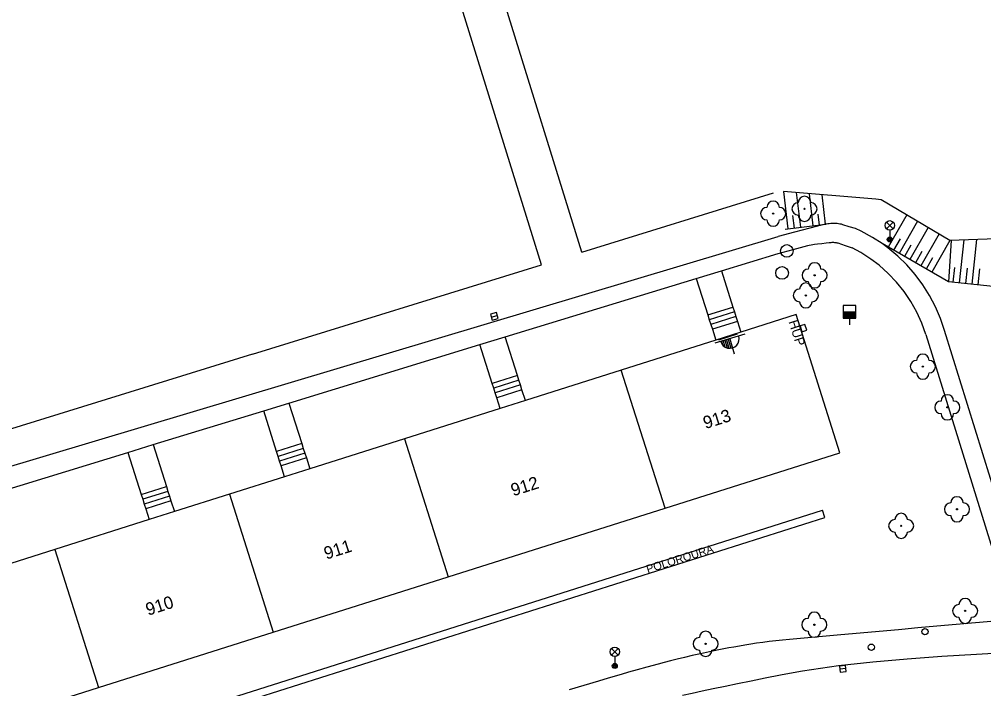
# Model space of a CAD drawing. Extents: x -539244 to -537359, y -1183785 to -1181851.
# Drawn here: x -537552.7 to -537476, y -1182034.8 to -1181981.5 of the extents above; entities that cross this region are included whole.
import ezdxf

# ---------------------------------------------------------------- set-up
doc = ezdxf.new("R2010")
doc.units = 0
for name, color, linetype in [('Vrstva 10', 7, 'Continuous'), ('Vrstva 11', 7, 'Continuous'), ('Vrstva 14', 7, 'Continuous'), ('Vrstva 15', 7, 'Continuous'), ('Vrstva 22', 7, 'Continuous'), ('Vrstva 24', 7, 'Continuous'), ('Vrstva 27', 7, 'Continuous'), ('Vrstva 28', 7, 'Continuous'), ('Vrstva 33', 7, 'Continuous'), ('Vrstva 37', 7, 'Continuous'), ('Vrstva 40', 7, 'Continuous'), ('Vrstva 41', 7, 'Continuous'), ('Vrstva 47', 7, 'Continuous'), ('Vrstva 5', 7, 'Continuous'), ('Vrstva 6', 7, 'Continuous')]:
    doc.layers.add(name, color=color, linetype=linetype)

msp = doc.modelspace()

# ---------------------------------------------------------------- linework, layer by layer
at = {"layer": 'Vrstva 10'}
for p, q in [((-537507.948, -1182000.008), (-537519.84, -1181961.58)), ((-537507.948, -1182000.008), (-537492.689, -1181995.287)), ((-537534.153, -1182008.118), (-537511.162, -1182001.003)), ((-537577.759, -1182049.415), (-537488.599, -1182021.115)), ((-537488.599, -1182021.115), (-537488.78, -1182020.544))]:
    msp.add_line(p, q, dxfattribs=at)
for points in [[(-537511.162, -1182001.003), (-537517.374, -1181980.928), (-537517.896, -1181979.241), (-537524.59, -1181957.61)], [(-537577.759, -1182049.415), (-537577.94, -1182048.844), (-537488.78, -1182020.544)], [(-537468.29, -1182031.669), (-537471.042, -1182031.759), (-537473.794, -1182031.875), (-537476.546, -1182032.019)], [(-537479.295, -1182032.194), (-537482.043, -1182032.401), (-537484.788, -1182032.644), (-537487.529, -1182032.925)], [(-537476.546, -1182032.019), (-537479.295, -1182032.194)], [(-537487.529, -1182032.925), (-537490.385, -1182033.346), (-537490.83, -1182033.43), (-537492.126, -1182033.684), (-537493.341, -1182033.924), (-537494.479, -1182034.152), (-537495.545, -1182034.368), (-537496.543, -1182034.573), (-537497.479, -1182034.768), (-537498.355, -1182034.954), (-537499.175, -1182035.131), (-537499.944, -1182035.3)]]:
    msp.add_lwpolyline(points, dxfattribs=at)
at = {"layer": 'Vrstva 11'}
for p, q in [((-537571.688, -1182022.503), (-537492.332, -1181998.773)), ((-537484.05, -1181999.33), (-537484.8, -1181998.845)), ((-537496.826, -1182001.486), (-537495.915, -1182004.373)), ((-537498.837, -1182002.101), (-537497.919, -1182005.006)), ((-537497.919, -1182005.006), (-537495.915, -1182004.373)), ((-537495.795, -1182004.751), (-537497.799, -1182005.387)), ((-537495.675, -1182005.133), (-537497.678, -1182005.768)), ((-537495.555, -1182005.514), (-537497.558, -1182006.149)), ((-537471.99, -1182029.15), (-537479.08, -1182006.25)), ((-537513.071, -1182009.814), (-537514.041, -1182006.754)), ((-537480.56, -1182006.56), (-537473.56, -1182029.23)), ((-537515.074, -1182010.449), (-537516.051, -1182007.369)), ((-537534.153, -1182008.118), (-537556.726, -1182015.104)), ((-537513.071, -1182009.814), (-537515.074, -1182010.449)), ((-537512.95, -1182010.195), (-537514.953, -1182010.83)), ((-537512.829, -1182010.576), (-537514.832, -1182011.211)), ((-537512.708, -1182010.957), (-537514.711, -1182011.592)), ((-537532.231, -1182015.88), (-537533.261, -1182012.636)), ((-537531.251, -1182012.021), (-537530.228, -1182015.245)), ((-537542.051, -1182015.326), (-537540.997, -1182018.665)), ((-537530.228, -1182015.245), (-537532.231, -1182015.88)), ((-537530.107, -1182015.626), (-537532.11, -1182016.261)), ((-537544.061, -1182015.941), (-537543.001, -1182019.298)), ((-537529.986, -1182016.007), (-537531.989, -1182016.642)), ((-537529.865, -1182016.388), (-537531.868, -1182017.023)), ((-537543.001, -1182019.298), (-537540.997, -1182018.665)), ((-537540.879, -1182019.044), (-537542.882, -1182019.679)), ((-537540.758, -1182019.425), (-537542.761, -1182020.06)), ((-537540.637, -1182019.806), (-537542.64, -1182020.441))]:
    msp.add_line(p, q, dxfattribs=at)
for points in [[(-537486.163, -1181998.136), (-537486.662, -1181997.98), (-537487.162, -1181997.825), (-537487.283, -1181997.791), (-537487.399, -1181997.766), (-537487.508, -1181997.748), (-537487.612, -1181997.736), (-537487.709, -1181997.729), (-537487.801, -1181997.725), (-537487.888, -1181997.724), (-537487.969, -1181997.725), (-537488.122, -1181997.733), (-537488.256, -1181997.745), (-537488.374, -1181997.759), (-537488.476, -1181997.774), (-537488.527, -1181997.782), (-537488.788, -1181997.833), (-537488.985, -1181997.878), (-537489.179, -1181997.928), (-537491.014, -1181998.42), (-537492.332, -1181998.773)], [(-537484.8, -1181998.845), (-537485.711, -1181998.349), (-537486.163, -1181998.136)], [(-537492.308, -1182000.103), (-537491.131, -1181999.792), (-537489.954, -1181999.481), (-537489.865, -1181999.459), (-537489.698, -1181999.422), (-537489.551, -1181999.395), (-537489.421, -1181999.375), (-537489.193, -1181999.345), (-537488.849, -1181999.308), (-537488.506, -1181999.274), (-537488.272, -1181999.246), (-537488.094, -1181999.228), (-537488.028, -1181999.224), (-537487.912, -1181999.221), (-537487.826, -1181999.225), (-537487.762, -1181999.231), (-537487.715, -1181999.238), (-537487.644, -1181999.253), (-537487.575, -1181999.274), (-537486.998, -1181999.472), (-537486.42, -1181999.67)], [(-537479.08, -1182006.25), (-537479.403, -1182005.289), (-537479.801, -1182004.357), (-537480.271, -1182003.459), (-537480.81, -1182002.601), (-537481.415, -1182001.788), (-537482.083, -1182001.025), (-537482.808, -1182000.317), (-537483.587, -1181999.669), (-537484.05, -1181999.33)], [(-537570.994, -1182024.183), (-537561.244, -1182021.199), (-537559.233, -1182020.584), (-537544.061, -1182015.941), (-537542.051, -1182015.326), (-537533.261, -1182012.636), (-537531.251, -1182012.021), (-537516.051, -1182007.369), (-537514.041, -1182006.754), (-537498.837, -1182002.101), (-537496.826, -1182001.486), (-537492.308, -1182000.103)], [(-537484.937, -1182000.557), (-537485.751, -1182000.033), (-537486.42, -1181999.67)], [(-537480.56, -1182006.56), (-537480.886, -1182005.654), (-537481.285, -1182004.779), (-537481.756, -1182003.939), (-537482.295, -1182003.142), (-537482.899, -1182002.392), (-537483.562, -1182001.695), (-537484.281, -1182001.055), (-537484.937, -1182000.557)], [(-537495.915, -1182004.373), (-537495.795, -1182004.751), (-537495.675, -1182005.133), (-537495.555, -1182005.514), (-537495.285, -1182006.37)], [(-537497.919, -1182005.006), (-537497.799, -1182005.387), (-537497.678, -1182005.768), (-537497.558, -1182006.149), (-537497.287, -1182007.005)], [(-537512.437, -1182011.815), (-537512.708, -1182010.957), (-537512.829, -1182010.576), (-537512.95, -1182010.195), (-537513.071, -1182009.814)], [(-537514.439, -1182012.451), (-537514.711, -1182011.592), (-537514.832, -1182011.211), (-537514.953, -1182010.83), (-537515.074, -1182010.449)], [(-537530.228, -1182015.245), (-537530.107, -1182015.626), (-537529.986, -1182016.007), (-537529.865, -1182016.388), (-537529.593, -1182017.246)], [(-537531.596, -1182017.881), (-537531.868, -1182017.023), (-537531.989, -1182016.642), (-537532.11, -1182016.261), (-537532.231, -1182015.88)], [(-537540.997, -1182018.665), (-537540.879, -1182019.044), (-537540.758, -1182019.425), (-537540.637, -1182019.806), (-537540.367, -1182020.661)], [(-537543.001, -1182019.298), (-537542.882, -1182019.679), (-537542.761, -1182020.06), (-537542.64, -1182020.441), (-537542.37, -1182021.296)], [(-537473.56, -1182029.23), (-537475.09, -1182029.367), (-537476.62, -1182029.504), (-537478.151, -1182029.641), (-537479.681, -1182029.779), (-537481.211, -1182029.916), (-537482.485, -1182030.03), (-537482.741, -1182030.053)], [(-537482.741, -1182030.053), (-537487.332, -1182030.464), (-537491.41, -1182030.83)], [(-537491.41, -1182030.83), (-537491.97, -1182030.884), (-537492.511, -1182030.942), (-537493.035, -1182031.005), (-537493.541, -1182031.071), (-537494.031, -1182031.14), (-537494.505, -1182031.211), (-537494.964, -1182031.285), (-537495.408, -1182031.359), (-537495.838, -1182031.435), (-537496.253, -1182031.511), (-537496.656, -1182031.588), (-537497.045, -1182031.664), (-537497.422, -1182031.741), (-537497.786, -1182031.817), (-537498.492, -1182031.971), (-537499.152, -1182032.121), (-537499.771, -1182032.267), (-537500.349, -1182032.409), (-537500.891, -1182032.545)], [(-537500.891, -1182032.545), (-537501.399, -1182032.675), (-537501.874, -1182032.8), (-537502.764, -1182033.039), (-537503.541, -1182033.254), (-537504.22, -1182033.446), (-537504.814, -1182033.617), (-537505.851, -1182033.92), (-537506.627, -1182034.15), (-537507.79, -1182034.499), (-537508.95, -1182034.85)]]:
    msp.add_lwpolyline(points, dxfattribs=at)
at = {"layer": 'Vrstva 14'}
for p, q in [((-537478.65, -1181999.07), (-537484.115, -1181995.838)), ((-537491.77, -1181998.17), (-537488.527, -1181997.782)), ((-537469.48, -1181998.78), (-537478.65, -1181999.07)), ((-537478.76, -1182002.37), (-537484.05, -1181999.33)), ((-537468.46, -1182003.45), (-537478.76, -1182002.37))]:
    msp.add_line(p, q, dxfattribs=at)
msp.add_lwpolyline([(-537484.115, -1181995.838), (-537484.556, -1181995.801), (-537491.9, -1181995.18)], dxfattribs=at)
at = {"layer": 'Vrstva 15'}
for p, q in [((-537491.9, -1181995.18), (-537491.545, -1181998.143)), ((-537490.883, -1181995.266), (-537490.553, -1181998.024)), ((-537489.865, -1181995.352), (-537489.56, -1181997.906)), ((-537488.848, -1181995.438), (-537488.567, -1181997.787)), ((-537491.169, -1181997.082), (-537491.049, -1181998.084)), ((-537489.166, -1181996.988), (-537489.063, -1181997.846)), ((-537482.093, -1181997.034), (-537483.571, -1181999.605)), ((-537481.232, -1181997.543), (-537482.704, -1182000.104)), ((-537480.372, -1181998.052), (-537481.837, -1182000.602)), ((-537479.511, -1181998.561), (-537480.97, -1182001.1)), ((-537482.621, -1181998.956), (-537483.138, -1181999.854)), ((-537481.757, -1181999.458), (-537482.27, -1182000.353)), ((-537478.65, -1181999.07), (-537480.103, -1182001.598)), ((-537478.559, -1181999.067), (-537478.76, -1182002.37)), ((-537477.551, -1181999.035), (-537477.91, -1182002.459)), ((-537476.542, -1181999.003), (-537476.915, -1182002.563)), ((-537480.892, -1181999.96), (-537481.403, -1182000.851)), ((-537480.027, -1182000.462), (-537480.536, -1182001.349)), ((-537478.284, -1182001.232), (-537478.407, -1182002.407)), ((-537477.284, -1182001.289), (-537477.412, -1182002.511)), ((-537476.285, -1182001.346), (-537476.418, -1182002.616))]:
    msp.add_line(p, q, dxfattribs=at)
at = {"layer": 'Vrstva 22'}
for centre in [(-537490.22, -1181996.56), (-537492.72, -1181996.94), (-537489.42, -1182001.85), (-537490.12, -1182003.45), (-537480.81, -1182009.12), (-537478.86, -1182012.36), (-537478.09, -1182020.47), (-537482.53, -1182021.79), (-537477.44, -1182028.56), (-537489.44, -1182029.66), (-537498.09, -1182031.18)]:
    msp.add_circle(centre, 0.05, dxfattribs=at)
for centre, start, end in [((-537490.22, -1181996.06), 0, 180), ((-537493.22, -1181996.94), 90, 270), ((-537492.72, -1181996.44), 0, 180), ((-537492.22, -1181996.94), 270, 90), ((-537490.72, -1181996.56), 90, 270), ((-537489.72, -1181996.56), 270, 90), ((-537490.22, -1181997.06), 180, 0), ((-537492.72, -1181997.44), 180, 0), ((-537489.42, -1182001.35), 0, 180), ((-537489.92, -1182001.85), 90, 270), ((-537488.92, -1182001.85), 270, 90), ((-537490.12, -1182002.95), 0, 180), ((-537489.42, -1182002.35), 180, 0), ((-537490.62, -1182003.45), 90, 270), ((-537489.62, -1182003.45), 270, 90), ((-537490.12, -1182003.95), 180, 0), ((-537481.31, -1182009.12), 90, 270), ((-537480.81, -1182008.62), 0, 180), ((-537480.31, -1182009.12), 270, 90), ((-537480.81, -1182009.62), 180, 0), ((-537479.36, -1182012.36), 90, 270), ((-537478.86, -1182011.86), 0, 180), ((-537478.36, -1182012.36), 270, 90), ((-537478.86, -1182012.86), 180, 0), ((-537478.09, -1182019.97), 0, 180), ((-537478.59, -1182020.47), 90, 270), ((-537477.59, -1182020.47), 270, 90), ((-537482.53, -1182021.29), 0, 180), ((-537478.09, -1182020.97), 180, 0), ((-537483.03, -1182021.79), 90, 270), ((-537482.03, -1182021.79), 270, 90), ((-537482.53, -1182022.29), 180, 0), ((-537477.44, -1182028.06), 0, 180), ((-537489.44, -1182029.16), 0, 180), ((-537477.94, -1182028.56), 90, 270), ((-537476.94, -1182028.56), 270, 90), ((-537489.94, -1182029.66), 90, 270), ((-537488.94, -1182029.66), 270, 90), ((-537477.44, -1182029.06), 180, 0), ((-537498.09, -1182030.68), 0, 180), ((-537489.44, -1182030.16), 180, 0), ((-537498.59, -1182031.18), 90, 270), ((-537497.59, -1182031.18), 270, 90), ((-537498.09, -1182031.68), 180, 0)]:
    msp.add_arc(centre, 0.5, start, end, dxfattribs=at)
at = {"layer": 'Vrstva 24'}
for p, q in [((-537490.198, -1182005.755), (-537490.578, -1182005.878)), ((-537490.05, -1182006.22), (-537490.198, -1182005.755)), ((-537490.578, -1182005.878), (-537490.431, -1182006.342)), ((-537490.431, -1182006.342), (-537490.05, -1182006.22))]:
    msp.add_line(p, q, dxfattribs=at)
at = {"layer": 'Vrstva 27'}
for p, q in [((-537515.149, -1182005.179), (-537514.669, -1182005.035)), ((-537486.927, -1182033.144), (-537487.425, -1182033.198))]:
    msp.add_line(p, q, dxfattribs=at)
for points in [[(-537515.077, -1182005.418), (-537514.598, -1182005.275), (-537514.741, -1182004.796), (-537515.22, -1182004.939)], [(-537486.954, -1182032.896), (-537487.451, -1182032.949), (-537487.398, -1182033.446), (-537486.901, -1182033.393)]]:
    msp.add_lwpolyline(points, close=True, dxfattribs=at)
for centre in [(-537491.63, -1181999.91), (-537492.01, -1182001.66)]:
    msp.add_circle(centre, 0.5, dxfattribs=at)
at = {"layer": 'Vrstva 28'}
for p, q in [((-537487.15, -1182004.76), (-537486.15, -1182004.76)), ((-537487.15, -1182004.81), (-537486.15, -1182004.81)), ((-537487.15, -1182004.86), (-537486.15, -1182004.86)), ((-537487.15, -1182004.91), (-537486.15, -1182004.91)), ((-537487.15, -1182004.96), (-537486.15, -1182004.96)), ((-537487.15, -1182005.01), (-537486.15, -1182005.01)), ((-537487.15, -1182005.06), (-537486.15, -1182005.06)), ((-537487.15, -1182005.11), (-537486.15, -1182005.11)), ((-537487.15, -1182005.16), (-537486.15, -1182005.16)), ((-537487.15, -1182005.21), (-537486.15, -1182005.21)), ((-537486.65, -1182005.26), (-537486.65, -1182005.79))]:
    msp.add_line(p, q, dxfattribs=at)
msp.add_lwpolyline([(-537487.15, -1182005.26), (-537486.15, -1182005.26), (-537486.15, -1182004.26), (-537487.15, -1182004.26)], close=True, dxfattribs=at)
for centre in [(-537480.64, -1182030.21), (-537484.9, -1182031.45)]:
    msp.add_circle(centre, 0.25, dxfattribs=at)
at = {"layer": 'Vrstva 33'}
for p, q in [((-537483.705, -1181998.14), (-537483.175, -1181997.61)), ((-537483.705, -1181997.61), (-537483.175, -1181998.14)), ((-537483.44, -1181998.25), (-537483.44, -1181999)), ((-537505.585, -1182032.08), (-537505.055, -1182031.55)), ((-537505.585, -1182031.55), (-537505.055, -1182032.08)), ((-537505.32, -1182032.19), (-537505.32, -1182032.94))]:
    msp.add_line(p, q, dxfattribs=at)
for centre, radius in [((-537483.44, -1181997.875), 0.375), ((-537483.44, -1181999), 0.2), ((-537483.44, -1181999), 0.145), ((-537483.44, -1181999), 0.0876), ((-537505.32, -1182031.815), 0.375), ((-537505.32, -1182032.94), 0.2), ((-537505.32, -1182032.94), 0.145), ((-537505.32, -1182032.94), 0.0876)]:
    msp.add_circle(centre, radius, dxfattribs=at)
at = {"layer": 'Vrstva 37'}
for p, q in [((-537494.973, -1182006.541), (-537497.367, -1182007.261)), ((-537496.84, -1182007.102), (-537496.76, -1182007.369)), ((-537496.706, -1182007.062), (-537496.56, -1182007.548)), ((-537496.572, -1182007.022), (-537496.391, -1182007.625)), ((-537496.438, -1182006.982), (-537496.236, -1182007.656)), ((-537496.304, -1182006.941), (-537496.09, -1182007.655)), ((-537496.17, -1182006.901), (-537495.808, -1182008.106))]:
    msp.add_line(p, q, dxfattribs=at)
msp.add_arc((-537496.168, -1182006.909), 0.75, 196.10282, 17.34887, dxfattribs=at)
at = {"layer": 'Vrstva 5'}
for p, q in [((-537487.4, -1182015.97), (-537490.9, -1182004.98)), ((-537501.319, -1182020.375), (-537504.816, -1182009.395)), ((-537522.064, -1182014.86), (-537518.584, -1182025.84)), ((-537535.982, -1182019.272), (-537532.502, -1182030.252)), ((-537549.872, -1182023.675), (-537546.392, -1182034.655))]:
    msp.add_line(p, q, dxfattribs=at)
for points in [[(-537490.9, -1182004.98), (-537495.285, -1182006.37), (-537497.287, -1182007.005), (-537504.816, -1182009.395), (-537512.437, -1182011.815), (-537514.439, -1182012.451), (-537522.064, -1182014.86), (-537529.593, -1182017.246), (-537531.596, -1182017.881), (-537535.982, -1182019.272), (-537540.367, -1182020.661), (-537542.37, -1182021.296), (-537549.872, -1182023.675), (-537557.497, -1182026.083), (-537559.5, -1182026.716), (-537567.012, -1182029.108), (-537574.542, -1182031.494), (-537576.544, -1182032.13), (-537580.93, -1182033.52)], [(-537577.45, -1182044.5), (-537563.532, -1182040.088), (-537546.392, -1182034.655), (-537532.502, -1182030.252), (-537518.584, -1182025.84), (-537501.319, -1182020.375), (-537487.4, -1182015.97)]]:
    msp.add_lwpolyline(points, dxfattribs=at)
at = {"layer": 'Vrstva 6'}
msp.add_line((-537495.592, -1182006.541), (-537497.07, -1182007.01), dxfattribs=at)

# ---------------------------------------------------------------- texts
at = {"layer": 'Vrstva 40'}
msp.add_text('POLOROURA', height=0.65, rotation=17.6098, dxfattribs=at).set_placement((-537502.696, -1182025.57))
at = {"layer": 'Vrstva 41'}
msp.add_text('HUP', height=0.75, rotation=287.66519, dxfattribs=at).set_placement((-537491.507, -1182005.541))
at = {"layer": 'Vrstva 47'}
for s, p in [(' 913', (-537498.463, -1182014.207)), (' 912', (-537513.761, -1182019.56)), (' 911', (-537528.635, -1182024.594)), (' 910', (-537542.817, -1182029.062))]:
    msp.add_text(s, height=1, rotation=17.57945, dxfattribs=at).set_placement(p)

doc.saveas('drawing.dxf')
